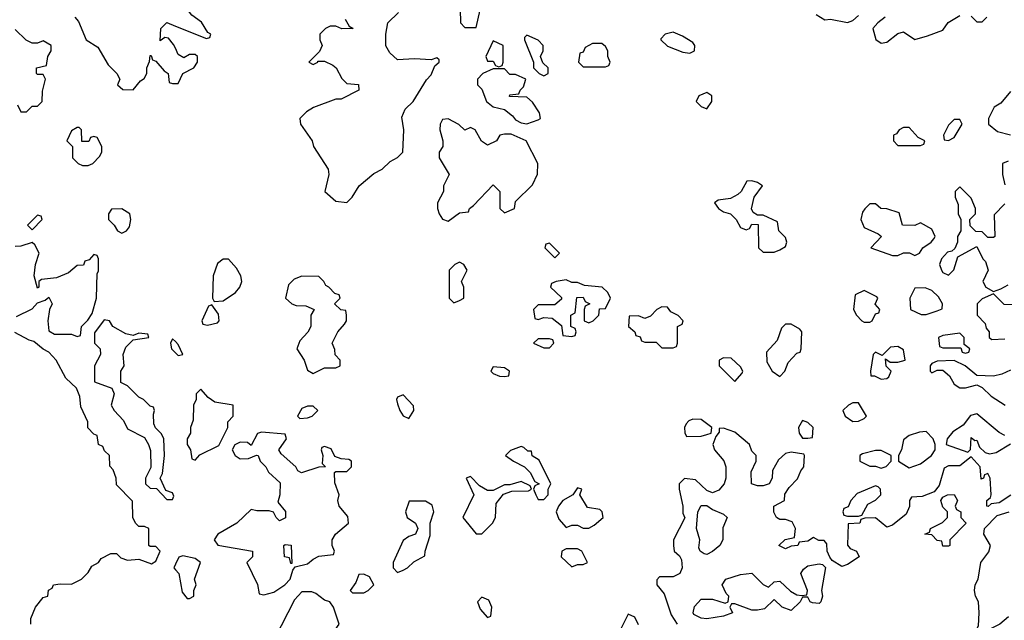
# Model space of a CAD drawing. Header units: inches. Extents: x 2601682 to 2755810, y 449311 to 584050.
# Tile 383 of 505: x 2719446 to 2722948, y 503284 to 505421. Entities that reach past the tile are written whole.
import ezdxf

# ---------------------------------------------------------------- set-up
doc = ezdxf.new("R2010")
doc.units = ezdxf.units.IN
doc.header["$MEASUREMENT"] = 0
doc.layers.add('C7510', color=7, linetype='Continuous')
doc.layers.add('C7520', color=7, linetype='Continuous')

msp = doc.modelspace()

# ---------------------------------------------------------------- linework, layer by layer
at = {"layer": 'C7510', "color": 2, "elevation": 2}
for points in [[(2719642, 505430), (2719655.3, 505415.3), (2719682, 505350), (2719723.6, 505323.6), (2719761, 505261), (2719792, 505230), (2719802, 505210), (2719794, 505190), (2719812.7, 505172.7), (2719850, 505172), (2719876.4, 505203.6), (2719888.4, 505211.6), (2719898, 505230), (2719898, 505250), (2719907.3, 505272.7), (2719910, 505294), (2719914, 505294), (2719918, 505278), (2719930, 505274), (2719959.6, 505239.6), (2719974, 505230), (2719978, 505198), (2719990, 505194), (2720000, 505194)], [(2720000, 505319.6), (2719993.6, 505333.6), (2719975.3, 505355.3), (2719962, 505358), (2719946, 505346), (2719948.7, 505390), (2719969.1, 505410.9), (2720000, 505398.4)], [(2719438, 505118), (2719450, 505094), (2719470, 505094), (2719490, 505114), (2719510, 505114), (2719526, 505130), (2719527.3, 505167.3), (2719538, 505210), (2719530, 505226), (2719510, 505226), (2719506, 505230), (2719506, 505250), (2719542, 505258), (2719546, 505290), (2719558, 505310), (2719558, 505330), (2719530, 505346), (2719510, 505338), (2719490, 505338), (2719468.9, 505348.9), (2719430, 505386)], [(2719434.6, 504365.4), (2719490, 504392), (2719510, 504414), (2719536.4, 504423.6), (2719550, 504434), (2719562, 504410), (2719552, 504390), (2719546, 504350), (2719550, 504314), (2719570, 504302), (2719630, 504302), (2719650, 504294), (2719662, 504298), (2719666, 504330), (2719688.4, 504351.6), (2719704, 504376), (2719719.3, 504430), (2719722, 504518), (2719726, 504526), (2719726, 504570), (2719722, 504582), (2719710, 504586), (2719692.7, 504567.3), (2719678, 504562), (2719672.7, 504547.3), (2719650, 504546), (2719619.6, 504520.4), (2719576.9, 504503.1), (2719523.6, 504496.4), (2719514, 504490), (2719514, 504470), (2719510, 504466), (2719498, 504510), (2719502, 504550), (2719515.3, 504590), (2719500.4, 504620.4), (2719490, 504628), (2719450, 504615.3), (2719430, 504614)], [(2719486, 503270), (2719486, 503290), (2719502, 503330), (2719530, 503364.7), (2719546, 503370), (2719548.4, 503391.6), (2719562, 503398), (2719566, 503410), (2719590, 503414), (2719630, 503412), (2719666, 503430), (2719690, 503454), (2719703.1, 503476.9), (2719726, 503490), (2719736.4, 503503.6), (2719770, 503522), (2719790, 503522), (2719806.4, 503506.4), (2719830, 503498), (2719870, 503502), (2719915.3, 503484.7), (2719930, 503494), (2719946, 503530), (2719930, 503546), (2719910, 503546), (2719906, 503550), (2719906, 503610), (2719890, 503618), (2719870, 503618), (2719858, 503630), (2719848, 503650), (2719847.3, 503707.3), (2719790, 503766), (2719788.7, 503790), (2719779, 503819), (2719767.3, 503832.7), (2719766, 503870), (2719747.3, 503887.3), (2719742, 503902), (2719726, 503910), (2719722, 503942), (2719710, 503946), (2719688.4, 503968.4), (2719688, 503990), (2719663.1, 504043.1), (2719660.4, 504080.4), (2719648, 504110), (2719610, 504146), (2719575.3, 504210), (2719550, 504238), (2719529.1, 504249.1), (2719496.4, 504276.4), (2719480.4, 504280.4), (2719428.4, 504308.4)], [(2720000, 504276), (2719990, 504286), (2719982, 504270), (2719986, 504250), (2720000, 504236)], [(2720000, 503483.1), (2719994, 503470), (2720000, 503463.3)]]:
    msp.add_lwpolyline(points, dxfattribs=at)
for points in [[(2719658, 505038), (2719650, 505038), (2719630, 505026), (2719614, 504990), (2719634, 504970), (2719634, 504930), (2719654, 504910), (2719670, 504902), (2719690, 504902), (2719706, 504910), (2719730, 504934), (2719738, 504950), (2719738, 504970), (2719722, 505002), (2719710, 505006), (2719698, 505002), (2719691.6, 504988.4), (2719667.3, 504987.3), (2719666, 505030)], [(2719510, 504726), (2719474, 504690), (2719490, 504674), (2719526, 504710), (2719522, 504722)], [(2719810, 504748), (2719772.7, 504747.3), (2719762, 504730), (2719762, 504710), (2719782, 504690), (2719794, 504670), (2719810, 504662), (2719826, 504670), (2719836.4, 504683.6), (2719842, 504710), (2719838, 504730)], [(2719746.8, 504353.2), (2719712.7, 504307.3), (2719712, 504270), (2719732, 504250), (2719734, 504230), (2719712, 504190), (2719712.7, 504132.7), (2719774, 504110), (2719782, 504090), (2719772, 504050), (2719782, 504030), (2719815.3, 503995.3), (2719830, 503964.7), (2719890, 503934), (2719904.7, 503910), (2719911.6, 503888.4), (2719912, 503828), (2719894, 503790), (2719894, 503770), (2719910, 503754), (2719932.7, 503752.7), (2719970, 503714), (2719990, 503714), (2719994.6, 503725.4), (2719990, 503738), (2719966, 503746), (2719946, 503790), (2719953.6, 503806.4), (2719961.2, 503870), (2719959, 503930), (2719950, 503948), (2719928.7, 503968.7), (2719923.1, 503983.1), (2719922, 504018), (2719926, 504030), (2719922, 504042), (2719910, 504046), (2719886, 504070), (2719870, 504078), (2719830, 504118), (2719806, 504130), (2719806, 504170), (2719818, 504190), (2719814, 504230), (2719824, 504256), (2719850, 504282), (2719906, 504290), (2719902, 504302), (2719870, 504306), (2719850, 504298), (2719823.1, 504303.1), (2719778, 504330), (2719766, 504350)]]:
    msp.add_lwpolyline(points, close=True, dxfattribs=at)
at = {"layer": 'C7520', "color": 2, "elevation": 2}
for points in [[(2720000, 505398.4), (2720110, 505354), (2720122, 505358), (2720126, 505370), (2720115.3, 505375.3), (2720092.9, 505412.9), (2720058, 505438), (2720034, 505470), (2720028.4, 505488.4), (2720000, 505516.8)], [(2721012, 505510), (2721014, 505410), (2721030, 505394), (2721070, 505394), (2721084, 505456)], [(2720603.6, 505423.6), (2720618, 505398), (2720632, 505390), (2720591.6, 505388.4), (2720570, 505398), (2720550, 505398), (2720534, 505390), (2720514, 505370), (2720514, 505350), (2720522, 505330), (2720512, 505308), (2720474, 505270), (2720490, 505262), (2720506, 505270), (2720506, 505274), (2720530, 505274), (2720559.8, 505259.8), (2720572, 505250), (2720591.6, 505211.6), (2720610, 505194), (2720651.3, 505191.3), (2720652, 505170), (2720590, 505138), (2720570, 505138), (2720490.9, 505109.1), (2720466, 505094), (2720442, 505070), (2720444.7, 505050), (2720486, 504990), (2720491, 504970), (2720542.8, 504890), (2720546, 504870), (2720532, 504810), (2720570, 504776), (2720610, 504771.3), (2720628.7, 504790), (2720654, 504830), (2720706, 504874), (2720735.3, 504890), (2720763.7, 504916.3), (2720790, 504931.3), (2720808.7, 504950), (2720812.3, 505030), (2720805.6, 505074.4), (2720817.5, 505102.5), (2720846, 505130), (2720892.7, 505207.3), (2720910, 505224.7), (2720923.1, 505256.9), (2720938, 505270), (2720938, 505278), (2720930, 505286), (2720910, 505278), (2720850, 505282), (2720790, 505278), (2720763.1, 505303.1), (2720748.9, 505328.9), (2720748.7, 505370), (2720755.3, 505410), (2720793.2, 505446.8)], [(2722279.6, 505439.6), (2722310, 505421), (2722330, 505422.8), (2722390, 505411), (2722410, 505418), (2722430, 505436)], [(2722524.7, 505430), (2722498, 505410), (2722481, 505390), (2722491.1, 505351.1), (2722510, 505338), (2722530, 505341), (2722570, 505372), (2722590, 505378), (2722630, 505351.3), (2722675.5, 505364.5), (2722730, 505384.7), (2722748.9, 505411.1), (2722790, 505436)], [(2722830, 505434), (2722850, 505414), (2722870, 505414), (2722886, 505430)], [(2720000, 505194), (2720010, 505194), (2720026, 505230), (2720066, 505250), (2720078, 505270), (2720078, 505290), (2720070, 505298), (2720050, 505298), (2720030, 505286), (2720010, 505298), (2720000, 505319.6)], [(2722970, 505166), (2722936, 505124), (2722912, 505110), (2722892, 505070), (2722892, 505050), (2722923.5, 505023.5), (2722970, 505012)], [(2722962, 504918), (2722942, 504910), (2722942, 504870), (2722950, 504834)], [(2722950, 504766), (2722912.7, 504727.3), (2722914, 504650), (2722910, 504646), (2722890, 504646), (2722870, 504666), (2722847.3, 504667.3), (2722827.3, 504687.3), (2722826, 504710), (2722846, 504730), (2722846, 504750), (2722830, 504786), (2722790, 504826), (2722774, 504810), (2722774, 504790), (2722783.6, 504763.6), (2722784.7, 504730), (2722794, 504710), (2722794, 504670), (2722782, 504650), (2722782, 504630), (2722772.7, 504607.3), (2722762, 504598), (2722746, 504594), (2722724.7, 504570), (2722718, 504550), (2722724.7, 504530), (2722730, 504522), (2722750, 504512), (2722768.9, 504531.1), (2722783.1, 504576.9), (2722850, 504614), (2722872, 504570), (2722881, 504561), (2722891, 504530), (2722872, 504490), (2722882, 504470), (2722910, 504454), (2722936.4, 504463.6), (2722962, 504478)], [(2722990, 504406), (2722947.3, 504407.3), (2722910, 504446), (2722870, 504428), (2722852, 504410), (2722852, 504370), (2722879.6, 504339.6), (2722883.6, 504323.6), (2722894, 504310), (2722894, 504290), (2722903.6, 504283.6), (2722950, 504286)], [(2720000, 504236), (2720010, 504226), (2720026, 504230), (2720010, 504266), (2720000, 504276)], [(2722970, 504174), (2722939.8, 504160.2), (2722910, 504153.2), (2722850, 504155.3), (2722808.9, 504188.9), (2722770, 504208), (2722710, 504206), (2722690, 504198), (2722684.7, 504190), (2722684.7, 504170), (2722690, 504164.7), (2722710, 504174), (2722730, 504174), (2722753.7, 504153.7), (2722770, 504124.7), (2722790, 504111), (2722810, 504111.3), (2722850, 504122), (2722870, 504112), (2722901.6, 504081.6), (2722950.7, 504050)], [(2722950, 503941.2), (2722930, 503952.3), (2722850, 504019), (2722827.5, 504012.5), (2722802, 503978), (2722765.2, 503954.8), (2722744.7, 503930), (2722742, 503910), (2722818, 503882), (2722828, 503892), (2722830, 503934), (2722843.6, 503923.6), (2722850, 503924.7), (2722860.5, 503900.5), (2722880.7, 503880.7), (2722896, 503876), (2722918.9, 503881.1), (2722970, 503911.3)], [(2722971.3, 503728.7), (2722930, 503702), (2722902, 503698), (2722891.3, 503688.7), (2722886, 503690), (2722886, 503710), (2722899, 503721), (2722902, 503730), (2722898, 503790), (2722890, 503806), (2722878, 503802), (2722874, 503790), (2722866, 503786), (2722862, 503830), (2722830, 503866), (2722790, 503834), (2722750, 503834), (2722734.4, 503825.6), (2722716.3, 503763.7), (2722699.3, 503740.7), (2722655.5, 503724.5), (2722618, 503722), (2722611, 503710), (2722610.6, 503689.4), (2722599, 503661), (2722550, 503622), (2722530, 503615.3), (2722490, 503648), (2722452.7, 503647.3), (2722438, 503642), (2722434, 503630), (2722392.7, 503627.3), (2722390.9, 503550.9), (2722399.6, 503539.6), (2722422, 503530), (2722432, 503510), (2722390, 503482), (2722370, 503475.3), (2722336.4, 503496.4), (2722328, 503508), (2722318, 503530), (2722316.4, 503556.4), (2722307.3, 503567.3), (2722288.4, 503568.4), (2722270, 503578), (2722250, 503566), (2722218, 503562), (2722214, 503550), (2722190, 503548), (2722170, 503538), (2722146, 503550), (2722168.4, 503571.6), (2722202, 503578), (2722206, 503610), (2722194, 503634), (2722170, 503642), (2722150, 503642), (2722138, 503650), (2722128.9, 503668.9), (2722129, 503690), (2722166, 503710), (2722167.3, 503732.7), (2722183.1, 503756.9), (2722212.9, 503787.1), (2722224, 503816), (2722235.3, 503830), (2722238, 503870), (2722234.6, 503874.6), (2722190, 503882), (2722170, 503878), (2722145.4, 503854.6), (2722123.6, 503816.4), (2722122, 503790), (2722112, 503770), (2722090, 503762), (2722070, 503762), (2722048.7, 503770), (2722048, 503812), (2722066, 503850), (2722066, 503870), (2722050, 503886), (2722042, 503910), (2721990, 503953.2), (2721950, 503968), (2721934, 503966), (2721934, 503954), (2721922, 503938), (2721911.3, 503910), (2721918, 503890), (2721950.9, 503850.9), (2721958, 503830), (2721958, 503790), (2721952, 503770), (2721932.7, 503747.3), (2721910, 503738), (2721890, 503746), (2721850, 503784), (2721811.3, 503788.7), (2721792, 503770), (2721792, 503750), (2721804.7, 503690), (2721804.7, 503664.7), (2721812, 503648), (2721772, 503570), (2721772, 503550), (2721774, 503530), (2721792.7, 503512.7), (2721799.6, 503499.6), (2721802, 503470), (2721794, 503450), (2721770, 503438), (2721722, 503438), (2721712.7, 503427.3), (2721712, 503410), (2721738, 503378), (2721763.5, 503303.5), (2721784.7, 503270)], [(2722963.6, 503296.4), (2722932, 503270), (2722890, 503248.7), (2722848.4, 503248.4), (2722856.4, 503263.6), (2722859.3, 503310), (2722857, 503350), (2722846, 503370), (2722842, 503390), (2722844, 503410), (2722855.1, 503430), (2722865.2, 503490), (2722892.7, 503527.3), (2722899, 503550), (2722876, 503590), (2722877.2, 503610), (2722922.7, 503657.3), (2722966, 503670)], [(2720000, 503463.3), (2720012, 503450), (2720023.6, 503383.6), (2720042, 503362), (2720050, 503362), (2720066, 503370), (2720066, 503390), (2720074, 503410), (2720068, 503430), (2720088.7, 503490), (2720070, 503504), (2720026.4, 503513.6), (2720011.6, 503508.4), (2720000, 503483.1)], [(2721647.3, 503267.3), (2721634.6, 503294.6), (2721610, 503306), (2721572, 503230)]]:
    msp.add_lwpolyline(points, dxfattribs=at)
for points in [[(2721250, 505366), (2721242, 505358), (2721242, 505350), (2721274, 505270), (2721274, 505250), (2721294, 505230), (2721310, 505222), (2721326, 505230), (2721326, 505250), (2721307.3, 505267.3), (2721298, 505290), (2721308, 505310), (2721308, 505330), (2721290, 505348)], [(2721770, 505377.2), (2721742, 505370), (2721726.8, 505353.2), (2721726, 505350), (2721750, 505326.8), (2721805.4, 505305.4), (2721830, 505302), (2721846, 505310), (2721848, 505330), (2721840.4, 505340.4), (2721803.1, 505363.1)], [(2721130, 505346), (2721104.7, 505290), (2721110, 505274), (2721130, 505274), (2721138, 505258), (2721150, 505254), (2721162, 505258), (2721166, 505270), (2721166, 505330)], [(2721516.4, 505336.4), (2721483.6, 505336.4), (2721458, 505322), (2721450, 505306), (2721438, 505302), (2721434, 505270), (2721450, 505254), (2721530, 505254), (2721542, 505258), (2721546, 505270), (2721538, 505290), (2721538, 505310), (2721530, 505326)], [(2721170, 505246), (2721130, 505246), (2721094, 505230), (2721074, 505210), (2721074, 505190), (2721090, 505174), (2721106, 505130), (2721130, 505111.3), (2721170, 505102), (2721199.1, 505079.1), (2721210, 505064.7), (2721230, 505054.8), (2721250, 505050.8), (2721290, 505064.7), (2721298, 505070), (2721295.3, 505090), (2721270, 505128), (2721250, 505146), (2721188.4, 505148.4), (2721190, 505154), (2721222, 505158), (2721226, 505170), (2721238, 505182), (2721246, 505210), (2721210, 505226), (2721190, 505226)], [(2721890, 505162), (2721862, 505150), (2721852, 505130), (2721870, 505112), (2721890, 505104.7), (2721908, 505130), (2721908, 505150)], [(2720970, 505068), (2720950, 505066), (2720942, 505050), (2720941, 505030), (2720951.3, 504990), (2720951.3, 504970), (2720938, 504950), (2720938, 504930), (2720974, 504870), (2720954, 504830), (2720954, 504810), (2720932, 504770), (2720932, 504750), (2720938, 504730), (2720950, 504712), (2720970, 504704.7), (2721010, 504734), (2721042, 504738), (2721046, 504750), (2721060.4, 504759.6), (2721130, 504834), (2721154, 504810), (2721154, 504750), (2721170, 504734), (2721206, 504750), (2721210, 504774), (2721270, 504834), (2721288.4, 504871.6), (2721288.7, 504910), (2721248, 504990), (2721194, 505014), (2721170, 505014), (2721154, 505010), (2721142, 504990), (2721110, 504975.3), (2721088.9, 504988.9), (2721066, 505030), (2721050, 505038), (2721030, 505028), (2721008.4, 505048.4)], [(2722790, 505066), (2722770, 505066), (2722750, 505046), (2722732, 505010), (2722734, 504994), (2722750, 504992), (2722770, 505002), (2722798, 505050)], [(2722610, 505038), (2722590, 505038), (2722574, 505030), (2722564.7, 505015.3), (2722554, 505010), (2722554, 504990), (2722570, 504974), (2722650, 504974), (2722662, 504978), (2722666, 504990), (2722642, 505002)], [(2722050, 504848), (2722032.7, 504847.3), (2722012, 504810), (2722001, 504799), (2721974.8, 504785.2), (2721930, 504779), (2721918, 504770), (2721932, 504750), (2721950, 504738), (2721974, 504730), (2721994, 504710), (2722010, 504682), (2722030, 504674), (2722042, 504678), (2722050, 504694), (2722072.7, 504692.7), (2722074, 504610), (2722090, 504594), (2722130, 504594), (2722150, 504602), (2722170, 504614), (2722175.3, 504630), (2722170, 504646), (2722146, 504670), (2722142, 504702), (2722090, 504726), (2722070, 504726), (2722055.3, 504735.3), (2722048.7, 504748.7), (2722059, 504790), (2722088, 504830), (2722070, 504842)], [(2722490, 504766), (2722470, 504766), (2722451.6, 504748.4), (2722443.6, 504736.4), (2722438, 504710), (2722450, 504682), (2722499.6, 504659.6), (2722511.3, 504650), (2722474, 504610), (2722550, 504582), (2722570, 504582), (2722590, 504592), (2722611.6, 504591.6), (2722630, 504582), (2722646, 504590), (2722658, 504610), (2722688, 504630), (2722698, 504642), (2722702, 504650), (2722690, 504675.3), (2722650, 504698), (2722630, 504688.7), (2722586, 504690), (2722574.6, 504734.6), (2722530, 504748.7), (2722508.9, 504748.9)], [(2721330, 504626), (2721318, 504622), (2721314, 504610), (2721350, 504574), (2721366, 504590)], [(2720170, 504569), (2720150, 504554), (2720134, 504510), (2720132, 504430), (2720138, 504418), (2720170, 504421), (2720214, 504450), (2720229, 504470), (2720236, 504490), (2720233.2, 504510), (2720217.5, 504537.5), (2720188.9, 504568.9)], [(2721010, 504558), (2720994, 504550), (2720974, 504530), (2720974, 504430), (2720990, 504414), (2721010, 504422), (2721026, 504430), (2721026, 504470), (2721018, 504490), (2721038, 504530), (2721026, 504550)], [(2720450, 504508.7), (2720422, 504498), (2720402, 504478), (2720392, 504430), (2720414, 504410), (2720430, 504404.7), (2720463.6, 504403.6), (2720494, 504390), (2720482, 504370), (2720482, 504330), (2720471.1, 504308.9), (2720442, 504278), (2720432, 504250), (2720458, 504210), (2720470, 504174), (2720490, 504162), (2720530, 504182), (2720570, 504182), (2720586, 504190), (2720586, 504210), (2720568.4, 504228.4), (2720567.3, 504247.3), (2720558, 504270), (2720578, 504310), (2720602, 504338), (2720608, 504350), (2720608, 504370), (2720606, 504386), (2720588.4, 504388.4), (2720566, 504410), (2720586, 504430), (2720582, 504442), (2720567.3, 504447.3), (2720546, 504470), (2720535.3, 504475.3), (2720528, 504490), (2720510, 504508)], [(2721390, 504495.3), (2721354, 504490), (2721338, 504482), (2721334, 504470), (2721372.7, 504432.7), (2721372.7, 504427.3), (2721350, 504406), (2721290, 504406), (2721274, 504390), (2721278, 504358), (2721290, 504354), (2721310, 504362), (2721339.6, 504359.6), (2721372.7, 504332.7), (2721378, 504298), (2721410, 504294), (2721422, 504298), (2721426, 504310), (2721422, 504322), (2721406, 504330), (2721406, 504370), (2721422, 504378), (2721427.3, 504432.7), (2721450, 504434), (2721458, 504418), (2721474, 504410), (2721458, 504402), (2721454, 504390), (2721454, 504350), (2721470, 504342), (2721486, 504350), (2721506, 504370), (2721508, 504392), (2721530, 504394), (2721548, 504430), (2721538, 504450), (2721518, 504470), (2721455.3, 504475.3), (2721430, 504486), (2721410, 504486)], [(2722450, 504458), (2722418, 504442), (2722412, 504390), (2722422, 504370), (2722442, 504350), (2722450, 504344.7), (2722470, 504344.7), (2722478, 504350), (2722490, 504374), (2722502, 504378), (2722506, 504390), (2722488.4, 504408.4), (2722498, 504430), (2722494.6, 504434.6)], [(2722667.3, 504467.3), (2722630, 504466), (2722612, 504430), (2722614, 504390), (2722652.7, 504372.7), (2722670, 504372), (2722710, 504384.7), (2722727.3, 504392.7), (2722728, 504410), (2722714.6, 504434.6), (2722690, 504458)], [(2720130, 504406), (2720118, 504402), (2720094, 504350), (2720098, 504338), (2720114, 504334), (2720150, 504342), (2720155.3, 504350), (2720153.2, 504373.2)], [(2721730, 504399), (2721712, 504390), (2721690, 504366), (2721670, 504358), (2721647.3, 504367.3), (2721614, 504366), (2721612, 504330), (2721634, 504310), (2721638, 504298), (2721652.7, 504292.7), (2721658, 504278), (2721670, 504274), (2721710, 504274), (2721730, 504254), (2721770, 504254), (2721782, 504258), (2721786, 504270), (2721786, 504330), (2721802, 504338), (2721806, 504350), (2721788.4, 504368.4), (2721762, 504382), (2721750, 504398)], [(2722190, 504338), (2722170, 504338), (2722156, 504324), (2722139.8, 504280.2), (2722102, 504238), (2722103.6, 504203.6), (2722122, 504170), (2722150, 504152), (2722168, 504170), (2722179, 504201), (2722210, 504234), (2722222, 504238), (2722226, 504250), (2722228, 504310), (2722220.4, 504320.4)], [(2722790, 504306), (2722730, 504298), (2722714, 504290), (2722718, 504258), (2722730, 504254), (2722794, 504254), (2722798, 504238), (2722810, 504234), (2722822, 504238), (2722826, 504250), (2722806, 504266), (2722806, 504290)], [(2721330, 504286), (2721290, 504286), (2721274, 504270), (2721310, 504254), (2721330, 504254), (2721346, 504270), (2721342, 504282)], [(2722570, 504258), (2722543.6, 504256.4), (2722514, 504226), (2722490, 504238), (2722482, 504230), (2722472, 504170), (2722474, 504154), (2722486, 504154), (2722510, 504142), (2722530, 504144.7), (2722538, 504150), (2722546, 504170), (2722528.4, 504188.4), (2722526, 504214), (2722542, 504202), (2722570, 504202), (2722595.3, 504210), (2722590, 504246)], [(2721950, 504218), (2721934, 504210), (2721934, 504190), (2721990, 504134), (2722016.4, 504163.6), (2722018, 504170), (2722010, 504186), (2721976.4, 504216.4)], [(2721130, 504186), (2721122, 504170), (2721130, 504162), (2721152.7, 504152.7), (2721170, 504152), (2721186, 504154), (2721188, 504170), (2721170, 504182)], [(2720090, 504106), (2720074, 504090), (2720074, 504070), (2720064.7, 504050), (2720063.6, 503996.4), (2720054, 503970), (2720054, 503950), (2720042, 503930), (2720042, 503910), (2720054, 503890), (2720058, 503858), (2720070, 503854), (2720087.3, 503872.7), (2720154.6, 503905.4), (2720186, 503970), (2720186, 503990), (2720206, 504010), (2720206, 504050), (2720140.4, 504060.4), (2720116.4, 504076.4)], [(2720810, 504086), (2720790, 504078), (2720786.8, 504070), (2720790, 504054), (2720798, 504030), (2720810, 504012), (2720830, 504002), (2720848, 504030), (2720847.3, 504047.3)], [(2722430, 504058), (2722410, 504058), (2722394, 504050), (2722374, 504030), (2722382, 504010), (2722410, 503991.3), (2722430, 503992), (2722450, 504002), (2722458, 504010)], [(2720490, 504046), (2720470, 504046), (2720450, 504038), (2720434, 504010), (2720442, 504002), (2720470, 504004.7), (2720486, 504010), (2720506, 504030)], [(2721840.7, 503999.3), (2721826.4, 503993.6), (2721816.9, 503983.1), (2721811.3, 503970), (2721811.6, 503951.6), (2721818, 503938), (2721870, 503938.8), (2721890, 503944.7), (2721906, 503950), (2721908, 503970), (2721870, 503999)], [(2722230, 503995.3), (2722216, 503970), (2722218, 503950), (2722230, 503932), (2722250, 503932), (2722266, 503934), (2722268, 503970), (2722250, 503988)], [(2720306, 503954), (2720291.6, 503948.4), (2720270, 503906), (2720256.4, 503916.4), (2720230, 503918), (2720211.6, 503908.4), (2720202, 503890), (2720212, 503870), (2720230, 503858), (2720260.4, 503859.6), (2720288, 503872), (2720294, 503870), (2720302, 503850), (2720322, 503830), (2720331.6, 503811.6), (2720372.7, 503772.7), (2720372, 503730), (2720364.7, 503704.7), (2720391.3, 503671.3), (2720391, 503649), (2720370, 503638), (2720358, 503650), (2720348.9, 503668.9), (2720334, 503674), (2720290, 503673.2), (2720270, 503678), (2720218, 503630), (2720151.3, 503590), (2720138, 503570), (2720151.3, 503551.3), (2720274, 503530), (2720274, 503510), (2720254, 503490), (2720291.6, 503411.6), (2720298, 503378), (2720314, 503374), (2720350, 503384), (2720388.7, 503410), (2720408.7, 503430), (2720418, 503462), (2720426, 503474), (2720470, 503484.7), (2720490, 503502), (2720510, 503512), (2720562, 503518), (2720566, 503530), (2720558, 503550), (2720558, 503570), (2720569.3, 503590.7), (2720615.3, 503630), (2720613.6, 503653.6), (2720582, 503690), (2720578, 503710), (2720582, 503730), (2720567.3, 503772.7), (2720566, 503810), (2720570, 503814), (2720610, 503814), (2720626, 503830), (2720626, 503850), (2720616.4, 503856.4), (2720590, 503858), (2720567.3, 503867.3), (2720554, 503894), (2720530, 503902), (2720521, 503899), (2720518, 503890), (2720524.7, 503870), (2720522, 503842), (2720534, 503830), (2720510, 503828.7), (2720448.4, 503808.4), (2720435.3, 503815.3), (2720428, 503830), (2720376.4, 503876.4), (2720368, 503890), (2720395.3, 503930), (2720390, 503946)], [(2722670, 503955.3), (2722646.4, 503953.6), (2722610, 503942), (2722590, 503926), (2722582, 503890), (2722572, 503870), (2722572, 503850), (2722610, 503826.8), (2722650, 503841), (2722688.7, 503870), (2722702, 503890), (2722702, 503910), (2722695.3, 503930)], [(2721230, 503902), (2721191.6, 503888.4), (2721174, 503870), (2721202, 503850), (2721242, 503830), (2721262, 503810), (2721278, 503778), (2721294, 503770), (2721278, 503762), (2721274, 503750), (2721282, 503730), (2721290, 503714), (2721310, 503714), (2721326, 503730), (2721326, 503750), (2721335.3, 503770), (2721293.6, 503853.6), (2721268.9, 503868.9), (2721266, 503886), (2721254, 503886), (2721239, 503899)], [(2722510, 503888.7), (2722490, 503888.7), (2722443.6, 503876.4), (2722434, 503870), (2722434, 503850), (2722470, 503832), (2722490, 503832), (2722510, 503824.7), (2722528.4, 503831.6), (2722546, 503850), (2722546, 503870)], [(2721050, 503795.3), (2721034, 503790), (2721062, 503730), (2721022, 503650), (2721070, 503592), (2721090, 503592), (2721128, 503630), (2721138, 503650), (2721140.4, 503699.6), (2721167.3, 503732.7), (2721196.4, 503743.6), (2721255.3, 503744.7), (2721266, 503750), (2721262, 503762), (2721230, 503778), (2721190, 503766), (2721170, 503766), (2721130, 503746), (2721110, 503746), (2721082, 503762)], [(2721430, 503755.3), (2721414, 503730), (2721378, 503710), (2721362, 503690), (2721354, 503670), (2721363.6, 503643.6), (2721390, 503614), (2721410, 503622), (2721430, 503622), (2721450, 503612), (2721470, 503612), (2721490, 503622), (2721522, 503650), (2721518, 503670), (2721510, 503678), (2721465.2, 503685.2), (2721438, 503730), (2721446, 503750)], [(2722490, 503762), (2722424.7, 503735.3), (2722402, 503710), (2722392.7, 503687.3), (2722378, 503682), (2722374, 503670), (2722378, 503658), (2722390, 503654), (2722430, 503654), (2722442, 503658), (2722463.1, 503696.9), (2722490, 503711.3), (2722508.7, 503730), (2722508, 503750), (2722499, 503759)], [(2720890, 503708), (2720832, 503708), (2720818, 503670), (2720824.7, 503650), (2720854, 503630), (2720862, 503610), (2720854, 503590), (2720830, 503582), (2720810, 503568), (2720774, 503490), (2720774, 503470), (2720790, 503454), (2720810, 503462), (2720826, 503470), (2720848.4, 503491.6), (2720887.3, 503512.7), (2720888, 503530), (2720906, 503586), (2720906, 503630), (2720919, 503670), (2720913.6, 503693.6)], [(2722730, 503548), (2722726, 503566), (2722710, 503568), (2722690, 503588), (2722666, 503590), (2722682, 503598), (2722686, 503610), (2722728.4, 503631.6), (2722746, 503650), (2722746, 503670), (2722730, 503686), (2722722, 503710), (2722730, 503722), (2722746, 503730), (2722770, 503731.3), (2722782, 503710), (2722774, 503690), (2722778, 503678), (2722794, 503670), (2722794, 503650), (2722812, 503630), (2722754, 503570), (2722754, 503550), (2722750, 503548)], [(2721890, 503518), (2721880.4, 503520.4), (2721866, 503530), (2721862, 503542), (2721865.2, 503570), (2721854, 503610), (2721854.6, 503625.4), (2721858, 503670), (2721870, 503692), (2721890, 503692), (2721910, 503678), (2721950, 503662), (2721962, 503650), (2721947.1, 503612.9), (2721947.3, 503570), (2721936, 503550), (2721910, 503528.7)], [(2720410, 503486), (2720406, 503506), (2720388, 503510), (2720386, 503550), (2720390, 503554), (2720411.6, 503551.6), (2720414, 503486)], [(2721430, 503538), (2721390, 503538), (2721374, 503530), (2721372, 503510), (2721410, 503474), (2721430, 503482), (2721450, 503482), (2721466, 503490), (2721446, 503530)], [(2722290, 503344), (2722265.6, 503345.6), (2722258, 503350), (2722250, 503366), (2722230, 503366), (2722222, 503350), (2722190, 503319), (2722158, 503330), (2722130, 503358), (2722095.2, 503324.8), (2722070, 503319.5), (2722050, 503319.5), (2721990, 503342), (2721978, 503342), (2721972, 503330), (2721982, 503310), (2721950, 503298), (2721890, 503289.6), (2721870, 503292), (2721844.5, 503304.5), (2721841.2, 503310), (2721846.6, 503333.4), (2721870, 503358.8), (2721910, 503358.8), (2721955.3, 503344.7), (2721966, 503350), (2721968, 503370), (2721959, 503379), (2721945.2, 503410), (2721958, 503430), (2722010, 503446.8), (2722050, 503451.3), (2722090, 503411.3), (2722110, 503402), (2722130, 503421), (2722150, 503422.8), (2722187.9, 503387.9), (2722210, 503374.8), (2722228.4, 503371.6), (2722246, 503374), (2722248, 503390), (2722224, 503450), (2722233.6, 503466.4), (2722250, 503478), (2722290, 503484.7), (2722302, 503482), (2722312, 503472), (2722298, 503390), (2722301, 503370), (2722296, 503350)], [(2720670, 503448), (2720652.7, 503447.3), (2720642, 503418), (2720622, 503390), (2720630, 503382), (2720670, 503382), (2720686, 503390), (2720706, 503410), (2720690, 503438)], [(2720450, 503385.2), (2720423.1, 503356.9), (2720328.6, 503171.4), (2720300.7, 503110), (2720294, 503074), (2720310, 503071.3), (2720330, 503082.8), (2720410, 503141), (2720470, 503178), (2720508.9, 503191.1), (2720554, 503230), (2720582, 503270), (2720562, 503330), (2720549, 503349), (2720530, 503355.3), (2720499.3, 503379.3), (2720484.7, 503384.7)], [(2721090, 503366), (2721074, 503350), (2721083.6, 503323.6), (2721110, 503294), (2721122, 503298), (2721126, 503330), (2721115.3, 503355.3)]]:
    msp.add_lwpolyline(points, close=True, dxfattribs=at)

doc.saveas('drawing.dxf')
